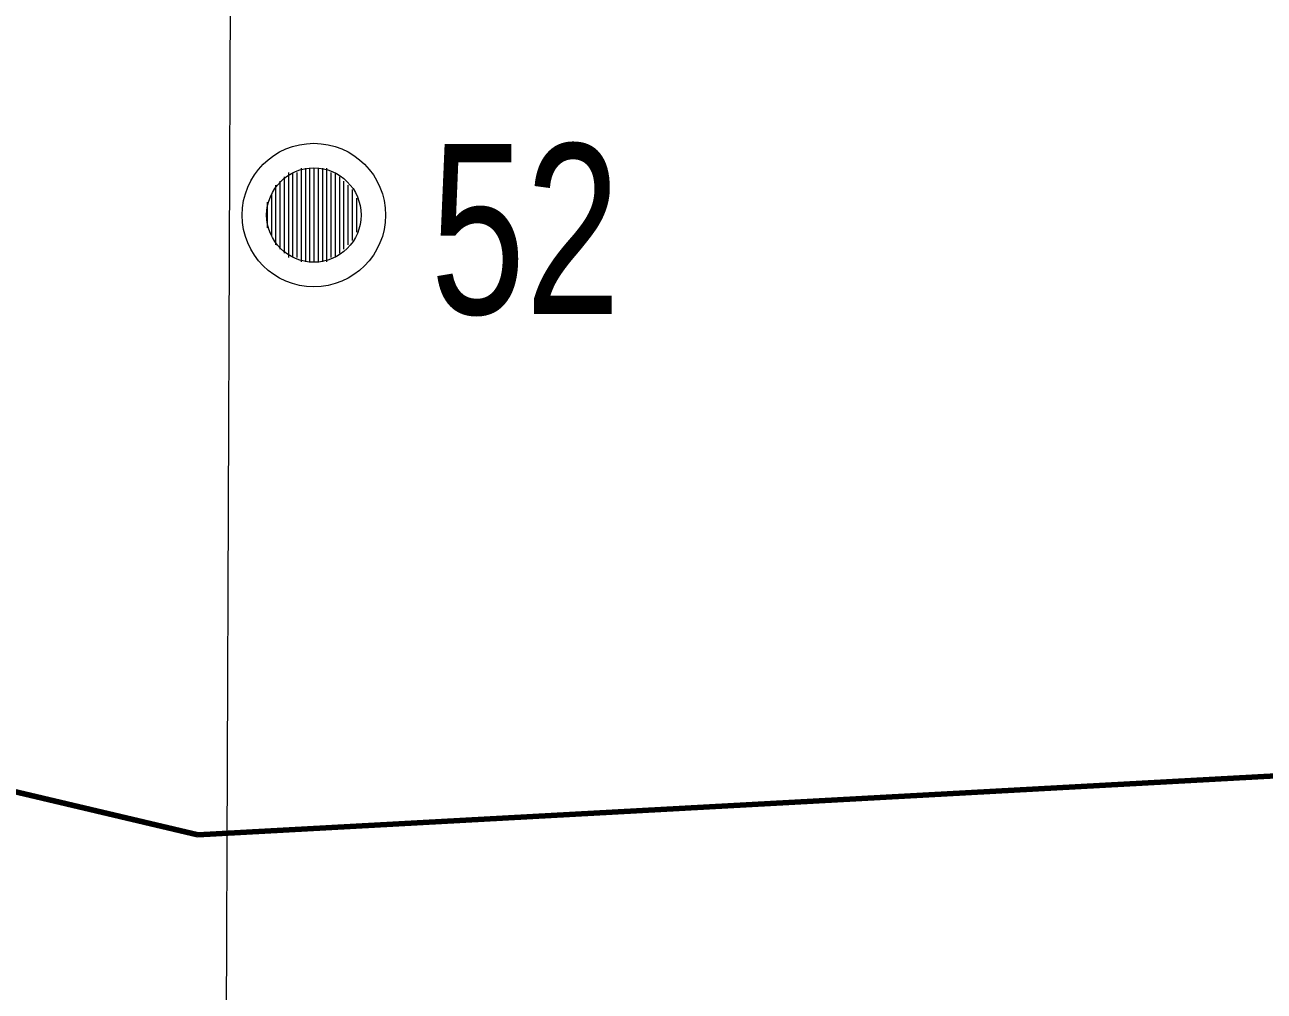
# Model space of a CAD drawing. Extents: x 553962 to 842807, y 8883888 to 9032388.
# Drawn here: x 664284 to 667199, y 8973410 to 8975682 of the extents above; entities that cross this region are included whole.
import ezdxf

# ---------------------------------------------------------------- set-up
doc = ezdxf.new("R2010")
doc.units = 0
doc.header["$LTSCALE"] = 160
for name, color, linetype, lineweight in [('2', 7, 'Continuous', 13), ('27', 7, 'Continuous', 90), ('33', 7, 'Continuous', 13)]:
    doc.layers.add(name, color=color, linetype=linetype, lineweight=lineweight)

msp = doc.modelspace()

# ---------------------------------------------------------------- linework, layer by layer
at = {"layer": '2'}
msp.add_lwpolyline([(664968.2, 9023436.8), (664657.1, 8949509), (664397.1, 8890880.2)], dxfattribs=at)
at = {"layer": '27'}
msp.add_lwpolyline([(658746.8, 8975176), (664691.5, 8973777.5), (669474.2, 8974039.3), (694202.6, 8980257.8)], dxfattribs=at)
at = {"layer": '33'}
for p, q in [((664904, 8975335), (664904, 8975135)), ((664914, 8975335), (664914, 8975135)), ((664924, 8975335), (664924, 8975135)), ((664934, 8975345), (664934, 8975125)), ((664944, 8975345), (664944, 8975125)), ((664954, 8975345), (664954, 8975125)), ((664964, 8975345), (664964, 8975125)), ((664974, 8975345), (664974, 8975125)), ((664984, 8975345), (664984, 8975125)), ((664994, 8975345), (664994, 8975125)), ((665004, 8975335), (665004, 8975135)), ((665014, 8975335), (665014, 8975135)), ((664874, 8975305), (664874, 8975165)), ((664884, 8975315), (664884, 8975155)), ((664894, 8975325), (664894, 8975145)), ((665024, 8975325), (665024, 8975145)), ((665034, 8975315), (665034, 8975155)), ((665044, 8975305), (665044, 8975165)), ((664864, 8975285), (664864, 8975185)), ((665054, 8975295), (665054, 8975175)), ((665064, 8975275), (665064, 8975195)), ((664854, 8975265), (664854, 8975205))]:
    msp.add_line(p, q, dxfattribs=at)
for radius in [168.7, 111]:
    msp.add_circle((664964, 8975235), radius, dxfattribs=at)

# ---------------------------------------------------------------- texts
at = {"layer": '33', "width": 0.75}
msp.add_text('52', height=400, dxfattribs=at).set_placement((665238.2, 8975002.1))

doc.saveas('drawing.dxf')
